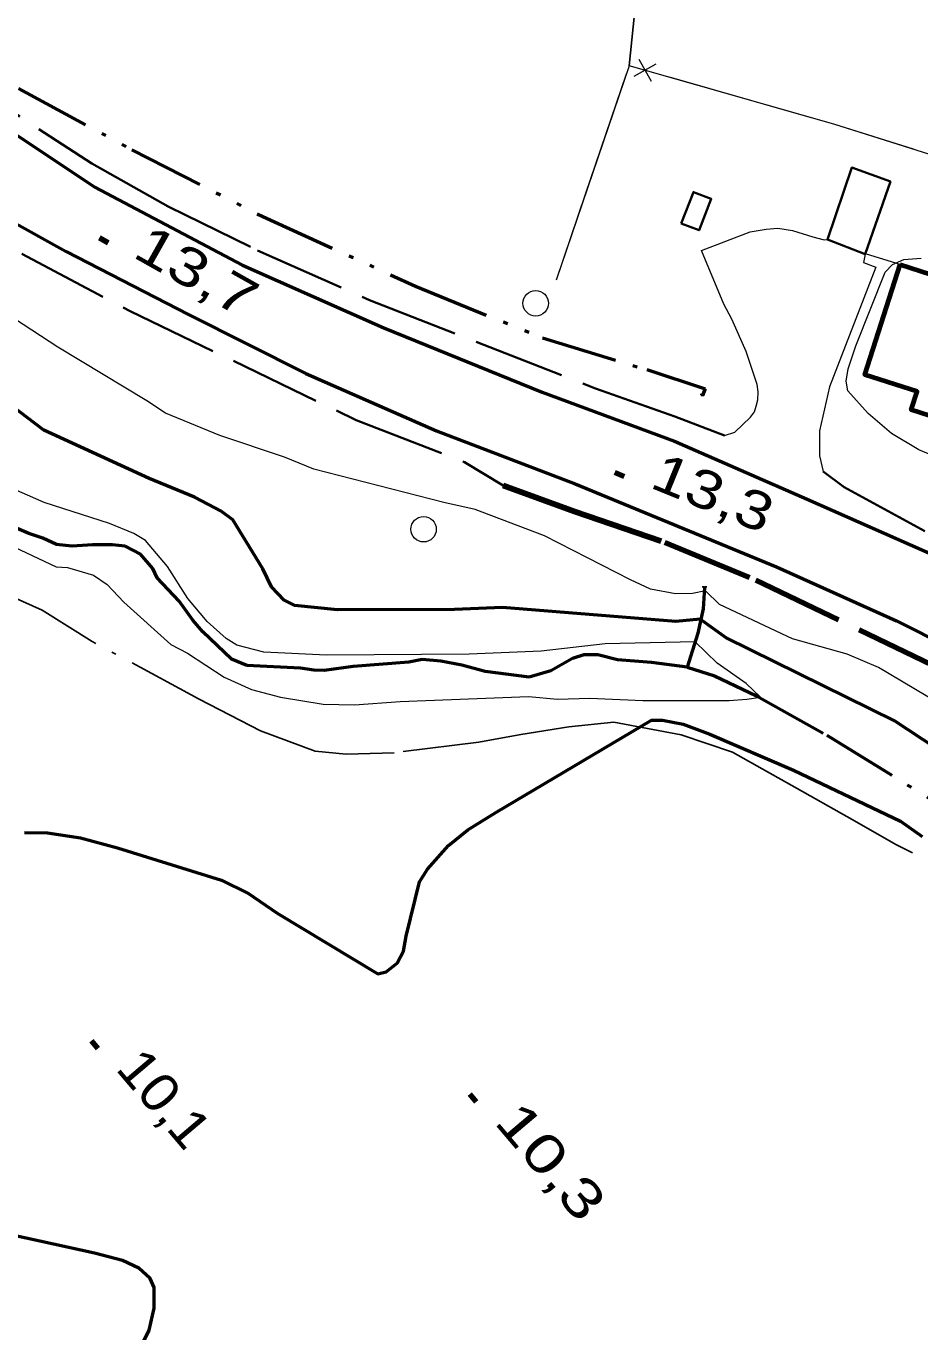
# Model space of a CAD drawing. Extents: x 386081 to 389416, y 5130568 to 5134082.
# Drawn here: x 387841.2 to 387911.5, y 5133298.4 to 5133401 of the extents above; entities that cross this region are included whole.
import ezdxf

# ---------------------------------------------------------------- set-up
doc = ezdxf.new("R2010")
doc.units = 0
doc.header["$LTSCALE"] = 1.2
for name, pattern in [('DASH_DOUBLE_DOT', [9.2, 5, -1.2, 0.3, -1.2, 0.3, -1.2]), ('DOT_DASHED', [7.7, 5, -1.2, 0.3, -1.2]), ('LONG_DASHED', [7.5, 6, -1.5])]:
    doc.linetypes.add(name, pattern=pattern)
for name, color, linetype, lineweight in [('1', 7, 'Continuous', 53), ('19', 7, 'Continuous', 13), ('2', 7, 'Continuous', 13), ('21', 7, 'LONG_DASHED', 35), ('26', 7, 'Continuous', 35), ('3', 7, 'Continuous', 140), ('31', 7, 'Continuous', 70), ('36', 7, 'Continuous', 13), ('37', 7, 'Continuous', 13), ('4', 7, 'DASH_DOUBLE_DOT', 53), ('41', 7, 'DOT_DASHED', 25)]:
    doc.layers.add(name, color=color, linetype=linetype, lineweight=lineweight)

msp = doc.modelspace()

# ---------------------------------------------------------------- linework, layer by layer
at = {"layer": '1'}
for points in [[(387924.89, 5133336.23), (387909.46, 5133346.41), (387896.22, 5133352.91), (387894.17, 5133354.38), (387892.28, 5133354.22), (387878.66, 5133355.32), (387874.88, 5133355.16), (387865.69, 5133355.13), (387862.32, 5133355.47), (387861.5, 5133355.88), (387860.5, 5133356.93), (387859.8, 5133358.34), (387857.46, 5133362.19), (387856.55, 5133362.88), (387854.45, 5133363.99), (387850.88, 5133365.45), (387842.59, 5133369.26), (387829.44, 5133379.24)], [(387841.08, 5133337.63), (387842.88, 5133337.59), (387845.48, 5133337.19), (387848.38, 5133336.42), (387856.56, 5133333.88), (387858.68, 5133332.82), (387860.94, 5133331.29), (387868.85, 5133326.51), (387869.51, 5133326.68), (387870.37, 5133327.34), (387870.87, 5133328.3), (387871.07, 5133329.46), (387872.13, 5133333.74), (387872.76, 5133334.74), (387874.4, 5133336.59), (387875.93, 5133337.83), (387878.12, 5133339.19), (387890.37, 5133346.45), (387891.22, 5133346.46), (387892.84, 5133346.13), (387894.93, 5133345.34), (387901.51, 5133342.51), (387909.92, 5133338.5), (387911.64, 5133337.3)], [(387850.88, 5133298.51), (387851.28, 5133300.22), (387851.28, 5133301.86), (387850.97, 5133302.55), (387850.08, 5133303.38), (387848.78, 5133303.97), (387846.58, 5133304.55), (387840.14, 5133305.96), (387838.54, 5133306.75), (387837.77, 5133307.58), (387836.97, 5133309.12), (387836.39, 5133310.05)], [(387839.82, 5133286.43), (387843.58, 5133286.55), (387844.22, 5133287), (387844.72, 5133287.71), (387845.16, 5133289.11), (387845.23, 5133290.63), (387845.85, 5133294.37), (387846.56, 5133295.05), (387847.91, 5133295.84), (387850.51, 5133297.74), (387850.88, 5133298.51)]]:
    msp.add_lwpolyline(points, dxfattribs=at)
at = {"layer": '19'}
for points in [[(387896.09, 5133368.82), (387896.91, 5133369.1), (387898.13, 5133370.26), (387898.44, 5133370.68), (387898.59, 5133371.14), (387898.71, 5133371.63), (387898.74, 5133372.27), (387898.65, 5133372.85), (387897.81, 5133375.43), (387896.68, 5133377.97), (387896.05, 5133379.16), (387894.3, 5133383.38), (387898.12, 5133384.83), (387899.37, 5133385.06), (387900.29, 5133385.12), (387901.44, 5133384.94), (387903.05, 5133384.44)], [(387903.05, 5133384.44), (387903.94, 5133384.21), (387904.18, 5133384.23)], [(387907.15, 5133383.09), (387907.03, 5133382.42), (387907.98, 5133382.05), (387904.36, 5133372.65), (387903.56, 5133369.2), (387903.55, 5133367.23), (387903.85, 5133366)]]:
    msp.add_lwpolyline(points, dxfattribs=at)
at = {"layer": '2'}
for points in [[(387914.34, 5133366.46), (387911.36, 5133367.71), (387909.22, 5133368.99), (387907.38, 5133370.55), (387905.79, 5133372.34), (387905.65, 5133373.11), (387905.81, 5133374.08), (387906.42, 5133375.88), (387908.72, 5133381.66), (387909.29, 5133382.26), (387910.2, 5133382.67), (387911.56, 5133382.76)], [(387940.77, 5133331.22), (387908.19, 5133350.58), (387905.74, 5133351.65), (387901.43, 5133352.84), (387895.7, 5133355.54), (387894.6, 5133356.63), (387893.58, 5133356.42), (387892.24, 5133356.38), (387890.28, 5133356.75), (387888.7, 5133357.49), (387881.96, 5133360.95), (387876.5, 5133363.01), (387874.05, 5133363.55), (387863.83, 5133366.19), (387861.52, 5133367.12), (387856.44, 5133368.82), (387852.17, 5133370.58), (387850.7, 5133371.55), (387843.71, 5133375.76), (387836.86, 5133380.23)], [(387828.4, 5133365.65), (387843.56, 5133358.51), (387844.47, 5133358.44), (387846.5, 5133357.84), (387847.58, 5133357.11), (387848.9, 5133355.72), (387852.58, 5133352.41), (387853.9, 5133351.71), (387856.78, 5133349.82), (387858.91, 5133348.86), (387861.21, 5133348.25), (387864.56, 5133347.7), (387867.02, 5133347.65), (387870.6, 5133347.92), (387880.69, 5133348.3), (387882.96, 5133348.09), (387885.51, 5133348.18), (387889.69, 5133348), (387896.47, 5133348.01), (387897.85, 5133348.09), (387898.93, 5133348.25), (387897.81, 5133349.34), (387895.53, 5133350.93), (387893.78, 5133352.62), (387886.72, 5133352.45), (387881.69, 5133351.88), (387876.04, 5133351.65), (387864.81, 5133351.55), (387859.89, 5133351.8), (387857.78, 5133352.34), (387856.93, 5133352.87)], [(387856.93, 5133352.87), (387855.43, 5133354.22), (387853.92, 5133356.01), (387852.33, 5133358.54), (387850.58, 5133360.58), (387849.68, 5133361.12), (387847.76, 5133361.9), (387842.62, 5133363.55), (387839.59, 5133364.9)]]:
    msp.add_lwpolyline(points, dxfattribs=at)
at = {"layer": '21'}
for points in [[(387767.41, 5133450.51), (387789.18, 5133427.37), (387798.06, 5133418.26), (387805.41, 5133410.46), (387812.96, 5133403.55), (387820.37, 5133397.17), (387826.44, 5133392.21), (387840.88, 5133383.12), (387849.39, 5133378.59), (387867.15, 5133370.04), (387875.66, 5133366.73), (387878.69, 5133364.91)], [(387832.04, 5133399.99), (387834.68, 5133397.84), (387846.37, 5133390.21), (387852.38, 5133386.84), (387859.39, 5133383.38), (387868.2, 5133379.46), (387885.97, 5133372.51), (387892.2, 5133370.32), (387896.09, 5133368.82)], [(387903.85, 5133366), (387905.51, 5133364.76), (387917.19, 5133358.41), (387928.05, 5133352.9), (387930.67, 5133351.8)]]:
    msp.add_lwpolyline(points, dxfattribs=at)
at = {"layer": '21', "linetype": 'Continuous', "lineweight": 53}
for points in [[(387835.34, 5133395.84), (387846.6, 5133388.36), (387858.22, 5133382.22)], [(387834.76, 5133388.62), (387844.35, 5133383.3), (387853.98, 5133378.34), (387863.2, 5133373.69), (387873.45, 5133369.2), (387884.35, 5133365.04), (387900.18, 5133358.51), (387909.62, 5133354.25), (387917.89, 5133350.09), (387927.4, 5133344.9), (387935.66, 5133340.19), (387946.63, 5133332.95), (387962.84, 5133321.38), (387968.67, 5133316.84), (387979.91, 5133307.26), (387988.29, 5133299.49), (387998.02, 5133289.25)], [(387858.22, 5133382.22), (387869.31, 5133377.28), (387881.77, 5133372.24), (387892.17, 5133368.38), (387902.58, 5133363.83), (387912.67, 5133359.38), (387925.99, 5133352.55), (387933.69, 5133348.28), (387942.68, 5133342.79), (387949.93, 5133337.99), (387968.63, 5133324.66), (387974.34, 5133320.34), (387984.81, 5133310.8), (387996.48, 5133299.33), (388008.5, 5133286.86)]]:
    msp.add_lwpolyline(points, dxfattribs=at)
at = {"layer": '21', "lineweight": 140}
msp.add_lwpolyline([(387878.69, 5133364.91), (387884.3, 5133362.86), (387891.4, 5133360.41), (387898.56, 5133357.46), (387915.52, 5133349.3), (387924, 5133344.71), (387933.82, 5133338.98), (387943.48, 5133332.9), (387959.2, 5133322.26)], dxfattribs=at)
at = {"layer": '26'}
for p, q in [((387894.27, 5133372), (387894.27, 5133372.1)), ((387894.27, 5133372), (387894.27, 5133372.1)), ((387894.47, 5133372), (387894.27, 5133372)), ((387894.47, 5133372), (387894.27, 5133372)), ((387894.47, 5133372), (387894.47, 5133372.1)), ((387894.47, 5133372), (387894.47, 5133372.1)), ((387894.43, 5133356.88), (387894.43, 5133356.98)), ((387894.63, 5133356.88), (387894.43, 5133356.88)), ((387894.63, 5133356.88), (387894.63, 5133356.98))]:
    msp.add_line(p, q, dxfattribs=at)
at = {"layer": '3'}
for p, q in [((387846.98, 5133384.36), (387847.67, 5133383.97)), ((387887.47, 5133365.91), (387888.2, 5133365.6)), ((387846.34, 5133321.24), (387846.85, 5133320.63)), ((387876.08, 5133317.05), (387876.59, 5133316.44))]:
    msp.add_line(p, q, dxfattribs=at)
at = {"layer": '31', "lineweight": 35}
for points in [[(387907.15, 5133383.09), (387904.18, 5133384.23), (387906.11, 5133389.9), (387909.14, 5133388.79)], [(387892.7, 5133385.49), (387893.65, 5133387.96), (387895.05, 5133387.42), (387894.1, 5133384.96)]]:
    msp.add_lwpolyline(points, close=True, dxfattribs=at)
at = {"layer": '31'}
msp.add_lwpolyline([(387909.9, 5133382.26), (387913.08, 5133381.25), (387913.51, 5133382.58), (387916.44, 5133381.63), (387916.04, 5133380.38), (387918.49, 5133379.59), (387915.7, 5133370.9), (387913.43, 5133371.63), (387912.96, 5133370.13), (387910.77, 5133370.84), (387911.24, 5133372.29), (387907.12, 5133373.61)], close=True, dxfattribs=at)
at = {"layer": '36'}
for centre in [(387881.258, 5133379.22), (387872.448, 5133361.46)]:
    msp.add_circle(centre, 1, dxfattribs=at)
at = {"layer": '37'}
for p, q in [((387890.71, 5133398.03), (387888.96, 5133397.06)), ((387889.35, 5133398.42), (387890.32, 5133396.67)), ((387888.37, 5133397.22), (387885.15, 5133387.76)), ((387901.37, 5133394.24), (387891.76, 5133397)), ((387885.15, 5133387.76), (387882.87, 5133381.04)), ((387909.9, 5133382.26), (387907.26, 5133383.09)), ((387909.9, 5133382.26), (387907.26, 5133383.09))]:
    msp.add_line(p, q, dxfattribs=at)
for points in [[(387946.96, 5133379.25), (387936.66, 5133383.05), (387922.19, 5133387.78), (387904.7, 5133393.29), (387888.6, 5133397.9), (387882.87, 5133381.04)], [(387910.94, 5133391.33), (387904.7, 5133393.29), (387901.37, 5133394.24)]]:
    msp.add_lwpolyline(points, dxfattribs=at)
at = {"layer": '4'}
for points in [[(387834.52, 5133400.08), (387840.6, 5133396.11), (387849.53, 5133391.29), (387859.8, 5133386.04), (387871.82, 5133380.57), (387881.78, 5133376.5), (387889.98, 5133374.01), (387894.57, 5133372.5), (387894.37, 5133372)], [(387893.17, 5133350.63), (387890.36, 5133350.99), (387887.69, 5133351.19), (387886.14, 5133351.59), (387885.04, 5133351.59), (387884.16, 5133351.3), (387882.45, 5133350.32), (387880.74, 5133349.83), (387877.29, 5133350.28), (387875.46, 5133350.77), (387873.81, 5133351.08), (387872.34, 5133351.21), (387871.3, 5133351.02), (387866.9, 5133350.66), (387864.63, 5133350.35), (387863.81, 5133350.37), (387862.77, 5133350.55), (387858.55, 5133350.74), (387857.36, 5133351.25), (387855.1, 5133353.4), (387854.3, 5133354.32), (387853.24, 5133355.81), (387851.52, 5133357.65), (387851.16, 5133358.38), (387850.21, 5133359.51), (387848.99, 5133360.12), (387848.01, 5133360.24), (387846.42, 5133360.24), (387844.83, 5133360.12), (387843.6, 5133360.25), (387842.53, 5133360.76), (387841.43, 5133361.12), (387840.14, 5133361.68)], [(387894.53, 5133356.88), (387894.41, 5133355.21), (387893.99, 5133353.29), (387893.17, 5133350.63), (387895.32, 5133349.94), (387898.6, 5133348.36), (387904.13, 5133345.28), (387924.66, 5133332.59), (387931.2, 5133329.76), (387937.01, 5133326.75), (387945.22, 5133321.65), (387952.96, 5133315.2)]]:
    msp.add_lwpolyline(points, dxfattribs=at)
at = {"layer": '41'}
for points in [[(387888.6, 5133397.9), (387889.02, 5133401.98), (387890.73, 5133417.93), (387892.58, 5133427.6), (387899.74, 5133427.65), (387902.96, 5133427.55), (387905.9, 5133428.13)], [(387919.14, 5133331.87), (387909.6, 5133336.66), (387905.7, 5133338.87), (387901.8, 5133341.07), (387896.72, 5133343.94), (387892.69, 5133345.29), (387887.4, 5133346.3), (387883.87, 5133345.94), (387880.08, 5133345.33), (387876.79, 5133344.72), (387870.14, 5133343.89), (387866.36, 5133343.78), (387863.92, 5133344.02), (387859.64, 5133345.62), (387854.82, 5133348.1), (387846.39, 5133352.64), (387842.48, 5133355.09), (387836.74, 5133357.67)]]:
    msp.add_lwpolyline(points, dxfattribs=at)

# ---------------------------------------------------------------- texts
at = {"layer": '3'}
for s, rotation, width, p in [('13,7   ', 330.602, 1.3, (387849.47, 5133382.92)), ('13,3   ', 337.821, 1.25, (387890.12, 5133364.78)), ('10,1   ', 310.294, 1.1, (387848.17, 5133319.02)), ('10,3   ', 310.294, 1.35, (387877.91, 5133314.83))]:
    msp.add_text(s, height=3, rotation=rotation, dxfattribs=dict(at, width=width)).set_placement(p)

doc.saveas('drawing.dxf')
